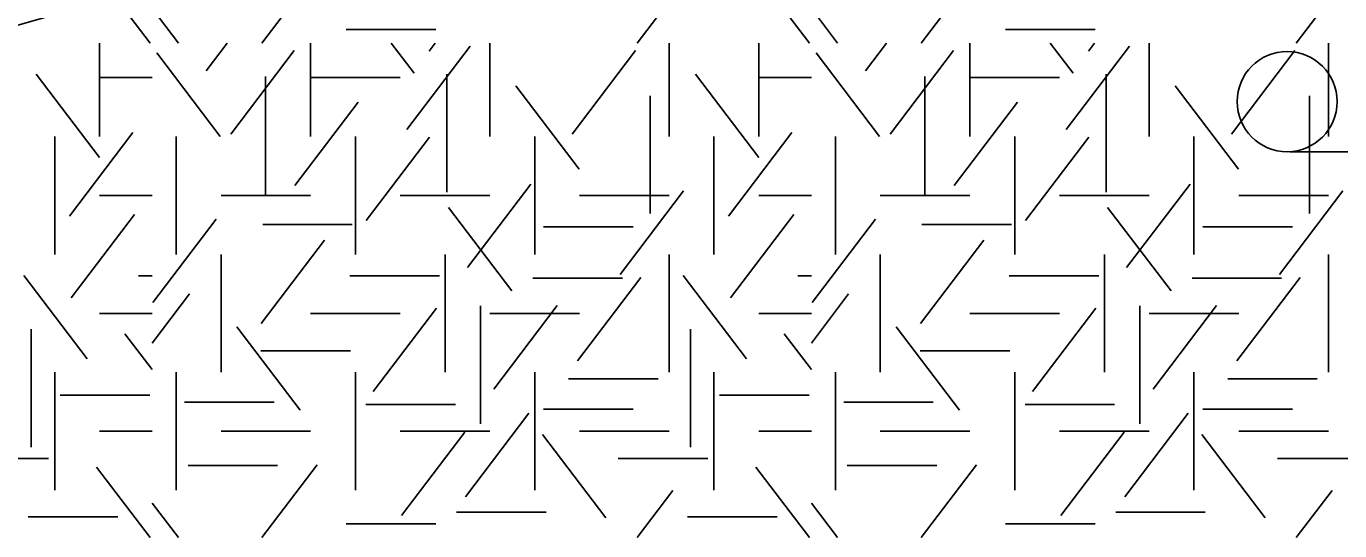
# Model space of a CAD drawing. Extents: x 419101 to 420177, y 4451541 to 4452254.
# Drawn here: x 419881.89 to 419901.57, y 4451566.39 to 4451573.95 of the extents above; entities that cross this region are included whole.
import ezdxf

# ---------------------------------------------------------------- set-up
doc = ezdxf.new("R2010")
doc.units = 0
doc.layers.add('3_HALİHAZIR', color=7, linetype='Continuous')
doc.layers.add('Level 41', color=7, linetype='Continuous')

msp = doc.modelspace()

# ---------------------------------------------------------------- linework, layer by layer
at = {"layer": '3_HALİHAZIR'}
msp.add_line((419900.828, 4451572.071), (419902.628, 4451572.071), dxfattribs=at)
msp.add_circle((419900.786, 4451572.824), 0.75, dxfattribs=at)
for points in [[(419830.585, 4451569.182), (419835.774, 4451573.831), (419840.974, 4451578.331), (419857.814, 4451590.841), (419892.084, 4451597.601), (419927.345, 4451605.321), (419938.763, 4451608.51), (419942.048, 4451608.213)], [(419823.158, 4451549.789), (419823.164, 4451549.79), (419829.854, 4451552.83), (419838.324, 4451557.73), (419864.054, 4451568.471), (419874.464, 4451571.841), (419888.954, 4451576.141), (419895.924, 4451578.691), (419906.074, 4451583.863), (419936.516, 4451595.874), (419942.649, 4451595.582)], [(419868.593, 4451543.65), (419885.874, 4451549.01), (419897.697, 4451550.796), (419903.814, 4451552.689), (419917.785, 4451558.531), (419940.385, 4451574.598), (419942.375, 4451575.629)]]:
    msp.add_spline(points, degree=3, dxfattribs=at)
at = {"layer": 'Level 41'}
for p, q in [((419885.424, 4451573.701), (419886.253, 4451574.792)), ((419895.303, 4451573.701), (419896.132, 4451574.792)), ((419883.748, 4451573.701), (419882.946, 4451574.757)), ((419893.627, 4451573.701), (419892.825, 4451574.757)), ((419891.044, 4451573.701), (419891.581, 4451574.407)), ((419900.923, 4451573.701), (419901.46, 4451574.407)), ((419884.171, 4451573.701), (419883.777, 4451574.219)), ((419894.05, 4451573.701), (419893.656, 4451574.219)), ((419886.686, 4451573.907), (419888.029, 4451573.907)), ((419896.565, 4451573.907), (419897.908, 4451573.907)), ((419882.989, 4451573.701), (419882.989, 4451572.303)), ((419882.989, 4451573.701), (419882.989, 4451572.303)), ((419884.587, 4451573.284), (419884.904, 4451573.701)), ((419886.153, 4451573.701), (419886.153, 4451572.303)), ((419887.702, 4451573.249), (419887.358, 4451573.701)), ((419887.595, 4451572.407), (419888.545, 4451573.657)), ((419887.928, 4451573.581), (419888.019, 4451573.701)), ((419888.839, 4451573.701), (419888.839, 4451572.303)), ((419891.525, 4451573.701), (419891.525, 4451572.303)), ((419892.868, 4451573.701), (419892.868, 4451572.303)), ((419892.868, 4451573.701), (419892.868, 4451572.303)), ((419894.466, 4451573.284), (419894.783, 4451573.701)), ((419896.032, 4451573.701), (419896.032, 4451572.303)), ((419897.581, 4451573.249), (419897.237, 4451573.701)), ((419897.474, 4451572.407), (419898.424, 4451573.657)), ((419897.807, 4451573.581), (419897.898, 4451573.701)), ((419898.718, 4451573.701), (419898.718, 4451572.303)), ((419901.404, 4451573.701), (419901.404, 4451572.303)), ((419884.798, 4451572.303), (419883.849, 4451573.553)), ((419884.958, 4451572.338), (419885.907, 4451573.588)), ((419890.072, 4451572.338), (419891.021, 4451573.588)), ((419894.677, 4451572.303), (419893.728, 4451573.553)), ((419894.837, 4451572.338), (419895.786, 4451573.588)), ((419899.951, 4451572.338), (419900.9, 4451573.588)), ((419882.99, 4451571.987), (419882.041, 4451573.236)), ((419888.195, 4451573.234), (419888.195, 4451571.467)), ((419892.869, 4451571.987), (419891.92, 4451573.236)), ((419898.074, 4451573.234), (419898.074, 4451571.467)), ((419882.989, 4451573.187), (419883.777, 4451573.187)), ((419885.478, 4451573.199), (419885.478, 4451571.432)), ((419886.153, 4451573.187), (419887.496, 4451573.187)), ((419890.179, 4451571.812), (419889.23, 4451573.061)), ((419892.868, 4451573.187), (419893.656, 4451573.187)), ((419895.357, 4451573.199), (419895.357, 4451571.432)), ((419896.032, 4451573.187), (419897.375, 4451573.187)), ((419900.058, 4451571.812), (419899.109, 4451573.061)), ((419885.918, 4451571.566), (419886.867, 4451572.816)), ((419891.243, 4451572.913), (419891.243, 4451571.146)), ((419895.797, 4451571.566), (419896.746, 4451572.816)), ((419901.122, 4451572.913), (419901.122, 4451571.146)), ((419882.318, 4451572.303), (419882.318, 4451570.536)), ((419882.318, 4451572.303), (419882.318, 4451570.536)), ((419882.538, 4451571.11), (419883.487, 4451572.36)), ((419884.139, 4451570.536), (419884.139, 4451572.303)), ((419886.825, 4451572.303), (419886.825, 4451570.536)), ((419886.984, 4451571.041), (419887.933, 4451572.291)), ((419889.511, 4451572.303), (419889.511, 4451570.536)), ((419892.197, 4451572.303), (419892.197, 4451570.536)), ((419892.197, 4451572.303), (419892.197, 4451570.536)), ((419892.417, 4451571.11), (419893.366, 4451572.36)), ((419894.018, 4451570.536), (419894.018, 4451572.303)), ((419896.704, 4451572.303), (419896.704, 4451570.536)), ((419896.863, 4451571.041), (419897.812, 4451572.291)), ((419899.39, 4451572.303), (419899.39, 4451570.536)), ((419888.501, 4451570.34), (419889.452, 4451571.589)), ((419890.792, 4451570.235), (419891.741, 4451571.485)), ((419898.38, 4451570.34), (419899.331, 4451571.589)), ((419900.671, 4451570.235), (419901.62, 4451571.485)), ((419882.989, 4451571.419), (419883.777, 4451571.419)), ((419884.81, 4451571.419), (419886.153, 4451571.419)), ((419887.496, 4451571.419), (419888.839, 4451571.419)), ((419889.167, 4451569.99), (419888.217, 4451571.239)), ((419890.182, 4451571.419), (419891.525, 4451571.419)), ((419892.868, 4451571.419), (419893.656, 4451571.419)), ((419894.689, 4451571.419), (419896.032, 4451571.419)), ((419897.375, 4451571.419), (419898.718, 4451571.419)), ((419899.046, 4451569.99), (419898.096, 4451571.239)), ((419900.061, 4451571.419), (419901.404, 4451571.419)), ((419882.564, 4451569.884), (419883.514, 4451571.133)), ((419883.787, 4451569.815), (419884.736, 4451571.064)), ((419892.443, 4451569.884), (419893.393, 4451571.133)), ((419893.666, 4451569.815), (419894.615, 4451571.064)), ((419885.434, 4451570.985), (419886.777, 4451570.985)), ((419889.642, 4451570.949), (419890.985, 4451570.949)), ((419895.313, 4451570.985), (419896.656, 4451570.985)), ((419899.521, 4451570.949), (419900.864, 4451570.949)), ((419885.412, 4451569.498), (419886.361, 4451570.748)), ((419895.291, 4451569.498), (419896.24, 4451570.748)), ((419884.81, 4451570.536), (419884.81, 4451568.769)), ((419888.168, 4451570.536), (419888.168, 4451568.769)), ((419891.525, 4451570.536), (419891.525, 4451568.769)), ((419894.689, 4451570.536), (419894.689, 4451568.769)), ((419898.047, 4451570.536), (419898.047, 4451568.769)), ((419901.404, 4451570.536), (419901.404, 4451568.769)), ((419882.803, 4451568.972), (419881.854, 4451570.221)), ((419883.573, 4451570.212), (419883.777, 4451570.212)), ((419886.74, 4451570.212), (419888.083, 4451570.212)), ((419889.482, 4451570.179), (419890.825, 4451570.179)), ((419890.152, 4451568.938), (419891.102, 4451570.188)), ((419892.682, 4451568.972), (419891.733, 4451570.221)), ((419893.452, 4451570.212), (419893.656, 4451570.212)), ((419896.619, 4451570.212), (419897.962, 4451570.212)), ((419899.361, 4451570.179), (419900.704, 4451570.179)), ((419900.031, 4451568.938), (419900.981, 4451570.188)), ((419883.777, 4451569.206), (419884.336, 4451569.942)), ((419893.656, 4451569.206), (419894.215, 4451569.942)), ((419887.089, 4451568.482), (419888.039, 4451569.732)), ((419888.7, 4451569.764), (419888.7, 4451567.996)), ((419888.9, 4451568.518), (419889.849, 4451569.767)), ((419896.968, 4451568.482), (419897.918, 4451569.732)), ((419898.579, 4451569.764), (419898.579, 4451567.996)), ((419898.779, 4451568.518), (419899.728, 4451569.767)), ((419882.989, 4451569.652), (419883.777, 4451569.652)), ((419886.153, 4451569.652), (419887.496, 4451569.652)), ((419888.839, 4451569.652), (419890.182, 4451569.652)), ((419892.868, 4451569.652), (419893.656, 4451569.652)), ((419896.032, 4451569.652), (419897.375, 4451569.652)), ((419898.718, 4451569.652), (419900.061, 4451569.652)), ((419881.964, 4451569.414), (419881.964, 4451567.646)), ((419883.777, 4451568.812), (419883.371, 4451569.346)), ((419885.997, 4451568.201), (419885.048, 4451569.451)), ((419891.843, 4451569.414), (419891.843, 4451567.646)), ((419893.656, 4451568.812), (419893.25, 4451569.346)), ((419895.876, 4451568.201), (419894.927, 4451569.451)), ((419885.407, 4451569.092), (419886.75, 4451569.092)), ((419895.286, 4451569.092), (419896.629, 4451569.092)), ((419882.318, 4451567.001), (419882.318, 4451568.769)), ((419884.139, 4451567.001), (419884.139, 4451568.769)), ((419886.825, 4451567.001), (419886.825, 4451568.769)), ((419889.511, 4451567.001), (419889.511, 4451568.769)), ((419892.197, 4451567.001), (419892.197, 4451568.769)), ((419894.018, 4451567.001), (419894.018, 4451568.769)), ((419896.704, 4451567.001), (419896.704, 4451568.769)), ((419899.39, 4451567.001), (419899.39, 4451568.769)), ((419890.016, 4451568.671), (419891.359, 4451568.671)), ((419899.895, 4451568.671), (419901.238, 4451568.671)), ((419882.4, 4451568.426), (419883.743, 4451568.426)), ((419884.262, 4451568.32), (419885.605, 4451568.32)), ((419886.979, 4451568.286), (419888.322, 4451568.286)), ((419892.279, 4451568.426), (419893.622, 4451568.426)), ((419894.141, 4451568.32), (419895.484, 4451568.32)), ((419896.858, 4451568.286), (419898.201, 4451568.286)), ((419888.475, 4451566.904), (419889.424, 4451568.154)), ((419889.642, 4451568.215), (419890.985, 4451568.215)), ((419898.354, 4451566.904), (419899.303, 4451568.154)), ((419899.521, 4451568.215), (419900.864, 4451568.215)), ((419882.989, 4451567.885), (419883.777, 4451567.885)), ((419884.81, 4451567.885), (419886.153, 4451567.885)), ((419887.496, 4451567.885), (419888.839, 4451567.885)), ((419887.515, 4451566.625), (419888.464, 4451567.874)), ((419890.578, 4451566.59), (419889.628, 4451567.839)), ((419890.182, 4451567.885), (419891.525, 4451567.885)), ((419892.868, 4451567.885), (419893.656, 4451567.885)), ((419894.689, 4451567.885), (419896.032, 4451567.885)), ((419897.375, 4451567.885), (419898.718, 4451567.885)), ((419897.394, 4451566.625), (419898.343, 4451567.874)), ((419900.457, 4451566.59), (419899.507, 4451567.839)), ((419900.061, 4451567.885), (419901.404, 4451567.885)), ((419880.882, 4451567.478), (419882.225, 4451567.478)), ((419883.748, 4451566.292), (419882.946, 4451567.348)), ((419884.316, 4451567.374), (419885.658, 4451567.374)), ((419885.424, 4451566.292), (419886.253, 4451567.383)), ((419890.761, 4451567.478), (419892.104, 4451567.478)), ((419893.627, 4451566.292), (419892.825, 4451567.348)), ((419894.195, 4451567.374), (419895.537, 4451567.374)), ((419895.303, 4451566.292), (419896.132, 4451567.383)), ((419900.64, 4451567.478), (419901.983, 4451567.478)), ((419891.044, 4451566.292), (419891.581, 4451566.998)), ((419900.923, 4451566.292), (419901.46, 4451566.998)), ((419884.171, 4451566.292), (419883.777, 4451566.81)), ((419894.05, 4451566.292), (419893.656, 4451566.81)), ((419881.921, 4451566.604), (419883.264, 4451566.604)), ((419888.338, 4451566.673), (419889.681, 4451566.673)), ((419891.8, 4451566.604), (419893.143, 4451566.604)), ((419898.217, 4451566.673), (419899.56, 4451566.673)), ((419886.686, 4451566.498), (419888.029, 4451566.498)), ((419896.565, 4451566.498), (419897.908, 4451566.498))]:
    msp.add_line(p, q, dxfattribs=at)

doc.saveas('drawing.dxf')
